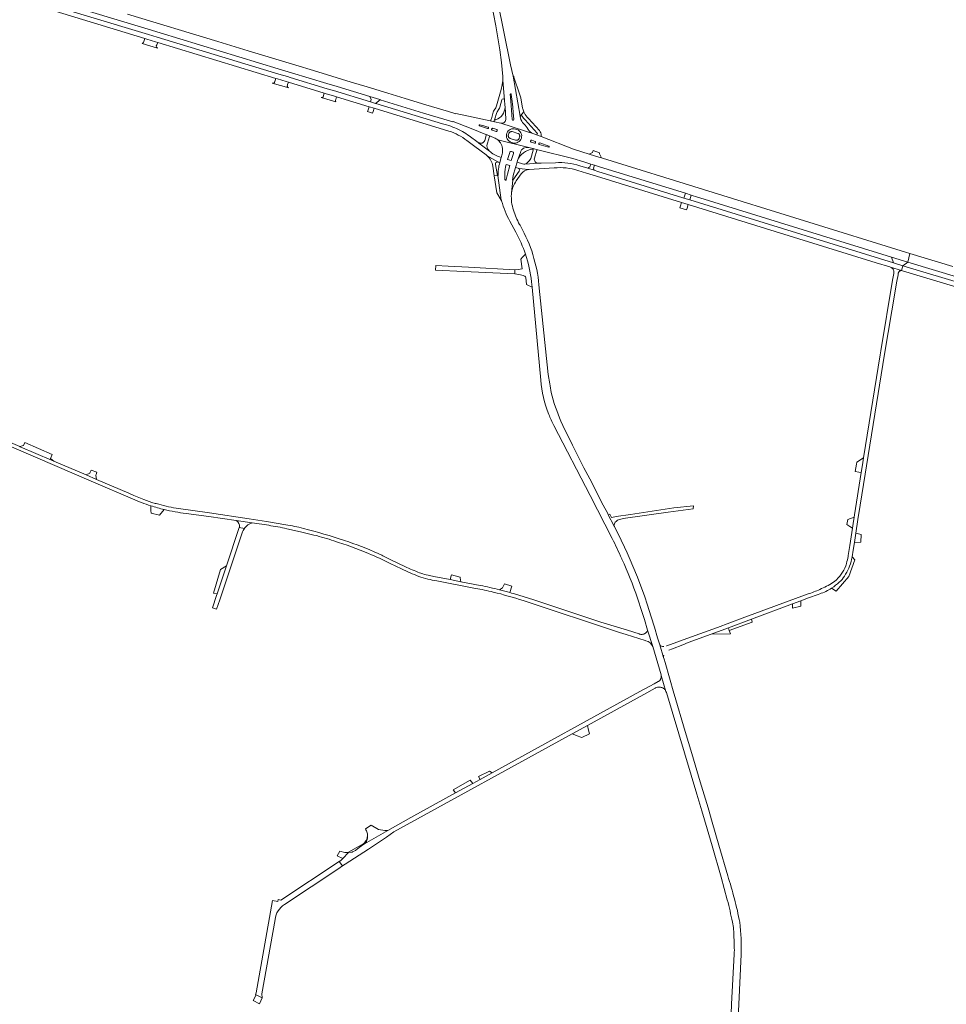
# Model space of a CAD drawing. Header units: metres. Extents: x 166325 to 190320, y 381923 to 404576.
# Tile 443 of 656: x 177336 to 177997, y 389637 to 390339. Entities that reach past the tile are written whole.
import ezdxf

# ---------------------------------------------------------------- set-up
doc = ezdxf.new("R2010")
doc.units = ezdxf.units.M
for name, color, linetype, lineweight in [('B-WE-VH-VERHARDING_ASFALT-GV', 8, 'Continuous', 18), ('B-WE-VH-VERHARDING_BETON-GV', 8, 'Continuous', 18), ('B-WE-VH-VERHARDING_BETONSTRAATSTEEN-GV', 8, 'Continuous', 18), ('B-WE-VH-VERHARDING_FUNDERING_ZAND-GV', 8, 'Continuous', 18), ('B-WE-VH-VERHARDING_HALFVERHARDING-GV', 8, 'Continuous', 18), ('B-WE-VH-VERHARDING_STRAATBAKSTEEN-GV', 8, 'Continuous', 18)]:
    doc.layers.add(name, color=color, linetype=linetype, lineweight=lineweight)

msp = doc.modelspace()

# ---------------------------------------------------------------- linework, layer by layer
at = {"layer": 'B-WE-VH-VERHARDING_ASFALT-GV', "flags": 128}
for points in [[(177606.468, 390667.138), (177613.75, 390631.563), (177639.31, 390506.691), (177652.718, 390443.785), (177653.039, 390442.279), (177672.02, 390352.221), (177675.45, 390335.031), (177678.331, 390317.88), (177679.53, 390308.88), (177680.479, 390298.878), (177680.475, 390295.955), (177681.59, 390282.043), (177681.873, 390278.583), (177681.99, 390277.122), (177682.655, 390268.812)], [(177692.931, 390269.308), (177692.824, 390270.114), (177692.729, 390270.656), (177687.722, 390299.078), (177685.808, 390307.194), (177676.631, 390353.19), (177657.032, 390445.217), (177655.734, 390451.25), (177648.799, 390483.471), (177610.88, 390668.411)], [(177343.717, 390358.091), (177427.379, 390332.67), (177436.108, 390330.017), (177520.183, 390304.471), (177529.662, 390301.591), (177554.972, 390293.9), (177562.261, 390291.686), (177585.633, 390284.584), (177592.626, 390282.457), (177592.925, 390282.365), (177623.935, 390272.858), (177644.818, 390266.492), (177644.914, 390266.807), (177657.86, 390261.692), (177668.341, 390257.551), (177668.498, 390257.491), (177671.531, 390256.308), (177674.363, 390255.207)], [(177640.371, 390264.366), (177637.3, 390265.251), (177589.78, 390279.685), (177589.539, 390279.758), (177586.123, 390280.796), (177559.743, 390288.809), (177555.226, 390290.181), (177528.648, 390298.254), (177526.849, 390298.801), (177520.723, 390300.662), (177433.823, 390327.059), (177427.634, 390328.939), (177340.709, 390355.344)], [(177341.659, 390351.358), (177425.038, 390325.988), (177426.481, 390325.549), (177432.669, 390323.666), (177434.252, 390323.184), (177518.42, 390297.574), (177519.685, 390297.189), (177525.783, 390295.334), (177527.585, 390294.786), (177552.978, 390287.059), (177554.316, 390286.652), (177558.833, 390285.278), (177561.898, 390284.345), (177585.014, 390277.311), (177588.67, 390276.199), (177642.04, 390259.96)], [(177814.8, 390214.27), (177816.123, 390213.857), (177817.907, 390213.336), (177957.775, 390170.074), (177969.273, 390166.43), (177969.33, 390166.413), (177970.89, 390172.684), (177967.719, 390173.645), (177751.45, 390240.65), (177750.913, 390240.816), (177749.026, 390241.401), (177742.053, 390243.561), (177730.898, 390247.017), (177707.678, 390256.056), (177704.387, 390257.349), (177704.055, 390257.477), (177679.025, 390265.63), (177674.615, 390266.596), (177671.315, 390267.298), (177659.303, 390269.91), (177646.915, 390272.603), (177646.847, 390272.374), (177641.792, 390273.892), (177625.597, 390278.756), (177610.791, 390283.252), (177598.399, 390287.014), (177583.559, 390291.52), (177572.367, 390294.919), (177545.454, 390303.09), (177532.828, 390306.924), (177498.785, 390317.261), (177477.129, 390323.836), (177412.61, 390343.426)], [(177681.59, 390282.043), (177680.475, 390295.955), (177679.962, 390293.004), (177679.148, 390289.582), (177675.975, 390277.944), (177675.694, 390277.202), (177675.344, 390276.512), (177674.273, 390274.84)], [(177688.185, 390299.104), (177687.722, 390299.078)], [(177687.722, 390299.078), (177692.729, 390270.656)], [(177688.278, 390298.363), (177688.185, 390299.104)], [(177692.362, 390286.632), (177688.278, 390298.363)], [(177686.493, 390286.148), (177687.076, 390281.179), (177687.497, 390276.916), (177687.841, 390273.198), (177688.189, 390268.194)], [(177693.203, 390283.772), (177692.362, 390286.632)], [(177678.255, 390277.059), (177679.642, 390282.227)], [(177687.144, 390268.116), (177686.422, 390278.131), (177685.973, 390284.065), (177685.792, 390286.069)], [(177694.49, 390276.411), (177693.203, 390283.772)], [(177673.647, 390273.457), (177672.505, 390269.719)], [(177674.278, 390267.208), (177674.75, 390268.733), (177675.912, 390272.575)], [(177677.16, 390274.814), (177677.693, 390275.683)], [(177695.381, 390273.733), (177695.38, 390273.735), (177692.729, 390270.656), (177692.824, 390270.114)], [(177692.729, 390270.656), (177695.38, 390273.735)], [(177694.492, 390276.405), (177694.49, 390276.411)], [(177672.505, 390269.719), (177671.889, 390267.704), (177671.886, 390267.687), (177671.874, 390267.637), (177671.857, 390267.589), (177671.834, 390267.543), (177671.808, 390267.5), (177671.776, 390267.459), (177671.741, 390267.422), (177671.702, 390267.389), (177671.66, 390267.36), (177671.615, 390267.336), (177671.567, 390267.317), (177671.518, 390267.302), (177671.468, 390267.293), (177671.417, 390267.29), (177671.366, 390267.291), (177671.315, 390267.298)], [(177671.315, 390267.298), (177674.615, 390266.596)], [(177679.025, 390265.63), (177704.055, 390257.477), (177701.95, 390258.286)], [(177693.234, 390270.679), (177693.736, 390270.763)], [(177696.365, 390267.894), (177704.991, 390258.407)], [(177706.576, 390260.293), (177698.731, 390268.905), (177697.82, 390269.905)], [(177669.536, 390261.795), (177663.865, 390263.763)], [(177664.089, 390264.425), (177666.973, 390263.62), (177669.855, 390262.822)], [(177672.473, 390261.306), (177672.568, 390261.581)], [(177675.663, 390259.687), (177672.826, 390260.654)], [(177673.234, 390261.895), (177674.762, 390261.483), (177676.103, 390261.138)], [(177676.478, 390260.449), (177676.337, 390260.046)], [(177654.723, 390253.154), (177660.41, 390248.924)], [(177671.556, 390245.071), (177670.887, 390245.596), (177663.434, 390251.444), (177662.946, 390251.827), (177656.481, 390256.597)], [(177662.946, 390251.827), (177663.434, 390251.444)], [(177663.488, 390251.512), (177663.209, 390251.655), (177662.946, 390251.827)], [(177663.434, 390251.444), (177670.887, 390245.596)], [(177668.627, 390256.875), (177667.511, 390253.163), (177667.451, 390253.02), (177667.308, 390252.741), (177667.136, 390252.478), (177666.938, 390252.235), (177666.716, 390252.014), (177666.471, 390251.817), (177666.207, 390251.647), (177665.927, 390251.505), (177665.634, 390251.393), (177665.33, 390251.313), (177665.02, 390251.265), (177664.707, 390251.249), (177664.393, 390251.267), (177664.084, 390251.317), (177663.781, 390251.399), (177663.488, 390251.512)], [(177668.498, 390257.491), (177668.341, 390257.551)], [(177668.341, 390257.551), (177668.392, 390257.524), (177668.439, 390257.491), (177668.483, 390257.454), (177668.523, 390257.413), (177668.558, 390257.368), (177668.589, 390257.319), (177668.614, 390257.268), (177668.633, 390257.214), (177668.647, 390257.158), (177668.655, 390257.101), (177668.657, 390257.044), (177668.653, 390256.987), (177668.643, 390256.93), (177668.627, 390256.875)], [(177671.531, 390256.308), (177668.498, 390257.491)], [(177669.42, 390251.271), (177670.863, 390255.992)], [(177671.487, 390256.323), (177671.531, 390256.308)], [(177698.895, 390248.205), (177676.812, 390253.685)], [(177676.812, 390253.685), (177698.895, 390248.205), (177701.848, 390247.466), (177705.329, 390246.636), (177730.338, 390240.448), (177738.212, 390237.986), (177743.136, 390236.463), (177745.919, 390235.602), (177749.406, 390234.523), (177810.653, 390215.564), (177814.8, 390214.27)], [(177701.058, 390253.418), (177703.436, 390252.635)], [(177704.387, 390257.349), (177707.678, 390256.056), (177707.717, 390256.289), (177707.764, 390256.823)], [(177705.041, 390257.919), (177704.953, 390257.669)], [(177660.41, 390248.924), (177668.456, 390242.94), (177669.208, 390242.333), (177676.852, 390237.918), (177677.101, 390237.863), (177678.26, 390237.5), (177679.17, 390241.187)], [(177686.57, 390214.988), (177686.665, 390215.864), (177687.69, 390224.94), (177687.3, 390225.01), (177687.5, 390226.72), (177687.85, 390228.33), (177689.58, 390234.09), (177690.662, 390237.72), (177691.023, 390238.877), (177692.955, 390244.782)], [(177686.586, 390245.435), (177687.4, 390245.223)], [(177702.191, 390246.909), (177702.19, 390246.521), (177702.19, 390246.338), (177700.375, 390240.392)], [(177705.329, 390246.636), (177701.848, 390247.466)], [(177702.96, 390240.636), (177704.676, 390246.287)], [(177713.151, 390248.556), (177709.651, 390249.522), (177706.387, 390250.443)], [(177676.852, 390237.918), (177669.208, 390242.333)], [(177679.932, 390243.511), (177679.17, 390241.187), (177678.26, 390237.5)], [(177694.539, 390236.485), (177690.662, 390237.72), (177689.58, 390234.09), (177691.427, 390233.549), (177691.885, 390233.322), (177698.678, 390232.539), (177699.151, 390232.584), (177717, 390233.7)], [(177718.075, 390237.42), (177707.816, 390237.069), (177705.997, 390237), (177696.113, 390236.424)], [(177696.113, 390236.424), (177705.997, 390237)], [(177699.544, 390239.06), (177697.475, 390237.146)], [(177673.238, 390234.947), (177674.267, 390227.969), (177676.66, 390228.23), (177675.161, 390236.136)], [(177682.869, 390236.109), (177685.42, 390235.34), (177683.71, 390229.3), (177683.27, 390227.42), (177682.921, 390225.386)], [(177692.212, 390231.282), (177687.69, 390224.94), (177686.665, 390215.864)], [(177698.678, 390232.539), (177691.885, 390233.322)], [(177733.987, 390231.921), (177740.133, 390230.018), (177747.176, 390227.837), (177807.832, 390209.054), (177812.716, 390207.542), (177946.85, 390166.007), (177956.4, 390163.05), (177956.888, 390162.916), (177964.759, 390160.424)], [(177964.759, 390160.424), (177965.88, 390163.88), (177959.1, 390165.991), (177813.761, 390210.916), (177809.603, 390212.201), (177808.876, 390212.426), (177748.283, 390231.155), (177745.693, 390231.956), (177740.996, 390233.408), (177735.36, 390235.15)], [(177677.1, 390228.263), (177676.953, 390228.252), (177679.301, 390210.723), (177679.43, 390210.52), (177679.533, 390210.158)], [(177681.87, 390225.472), (177681.85, 390228.95)], [(177690.007, 390224.387), (177693.628, 390229.503)], [(177685.401, 390195.772), (177689.759, 390187.761)], [(177693.188, 390191.931), (177692.71, 390192.78), (177692.347, 390193.388)], [(178001.567, 390163.391), (177970.89, 390172.684), (177969.33, 390166.413), (178006.399, 390155.172)], [(177929.192, 389954.374), (177929.558, 389956.25), (177930.389, 389960.911), (177931.251, 389966.506), (177932.246, 389973.007), (177933.753, 389982.85), (177935.311, 389993.03), (177952.783, 390100.669), (177958.045, 390131.808), (177961.62, 390152.966), (177962.383, 390157.48), (177962.559, 390158.523), (177962.655, 390158.927), (177962.736, 390159.131), (177962.842, 390159.336), (177962.969, 390159.529), (177963.116, 390159.707), (177963.28, 390159.869), (177963.46, 390160.013), (177963.655, 390160.137), (177963.861, 390160.24), (177964.077, 390160.321), (177964.3, 390160.379), (177964.529, 390160.414), (177964.759, 390160.424), (177956.888, 390162.916), (177957.052, 390162.854), (177957.41, 390162.689), (177957.748, 390162.486), (177958.063, 390162.25), (177958.352, 390161.981), (177958.611, 390161.685), (177958.838, 390161.362), (177959.029, 390161.018), (177959.184, 390160.655), (177959.3, 390160.279), (177959.376, 390159.892), (177959.406, 390159.608), (177959.411, 390159.216), (177959.376, 390158.826), (177959.3, 390158.442), (177958.467, 390153.499), (177949.996, 390103.234), (177949.52, 390100.411), (177937.77, 390026.796), (177936.975, 390021.812), (177936.111, 390016.396), (177931.299, 389986.25), (177931.059, 389984.528), (177930.406, 389979.848), (177929.941, 389976.514), (177927.963, 389964.153), (177926.854, 389957.089), (177926.755, 389956.457)], [(178012.561, 390149.85), (177965.88, 390163.88), (177964.759, 390160.424), (177965.5, 390160.29), (177975.81, 390157.178), (178011.47, 390146.414)], [(177700.885, 390152.394), (177701.257, 390148.482), (177707.562, 390082.251)], [(177713.862, 390079.68), (177712.842, 390086.343), (177706.181, 390150.279)], [(177430.058, 389995.039), (177424.42, 389997.16), (177417.17, 390000.045), (177413.641, 390001.531), (177390.684, 390011.415), (177383.222, 390014.62), (177360.214, 390024.443), (177358.575, 390025.143), (177336.014, 390034.776), (177335.85, 390034.846), (177304.971, 390048.031), (177303.881, 390045.911), (177388.521, 390009.441), (177416.364, 389997.498)], [(177716.852, 390049.928), (177742.659, 390000), (177758.452, 389969.245)], [(177840.867, 389728.623), (177834.436, 389750.451), (177829.728, 389766.949), (177826.843, 389777.057), (177821.325, 389795.672), (177815.154, 389815.784), (177810.455, 389831.583), (177802.555, 389858.291), (177802.369, 389858.921), (177796.258, 389880.695), (177795.483, 389883.155), (177795.081, 389884.433), (177792.361, 389893.306), (177790.825, 389898.318), (177788.528, 389906.019), (177786.322, 389913.243), (177783.46, 389922.31), (177781.766, 389927.676), (177776.435, 389941.678), (177770.537, 389955.696), (177769.112, 389958.975), (177767.202, 389963.042), (177764.821, 389968.11), (177760.061, 389977.71), (177759.691, 389978.43), (177755.682, 389986.227), (177755.283, 389987.004), (177752.096, 389993.088), (177742.434, 390011.806), (177738.311, 390019.762), (177730.06, 390035.944), (177723.327, 390049.818), (177721.898, 390052.928)], [(177525.58, 389979.09), (177511.94, 389981.5), (177499.391, 389983.281), (177471.1, 389987.531), (177447.295, 389990.841)], [(177454.481, 389987.16), (177470.77, 389984.91), (177490.191, 389982.06), (177501.561, 389980.34), (177513.415, 389978.659)], [(177496.097, 389976.468), (177492.469, 389977.125), (177483.343, 389949.83), (177476.601, 389929.665), (177476.221, 389928.53), (177473.267, 389919.759), (177476.291, 389918.883), (177478.481, 389925.38), (177494.551, 389973.223)], [(177501.561, 389980.34), (177490.191, 389982.06)], [(177492.501, 389977.22), (177492.469, 389977.125), (177496.097, 389976.468), (177496.169, 389976.568)], [(177526.425, 389976.219), (177536.09, 389974.052), (177545.723, 389971.749)], [(177610.637, 389949.282), (177601.025, 389953.872), (177594.916, 389956.942)], [(177600.19, 389951.501), (177608.171, 389947.5)], [(177765.303, 389954.805), (177765.448, 389954.489)], [(177622.049, 389944.501), (177621.113, 389944.837)], [(177664.332, 389935.72), (177650.578, 389938.402), (177642.76, 389939.926), (177631.296, 389942.161)], [(177633.421, 389938.94), (177660.954, 389933.689)], [(177787.391, 389892.13), (177783.659, 389903.748), (177783.576, 389903.53), (177783.378, 389903.114), (177783.138, 389902.721), (177782.858, 389902.356), (177782.541, 389902.021), (177782.192, 389901.722), (177781.812, 389901.461), (177781.408, 389901.241), (177780.983, 389901.064), (177780.73, 389900.982), (177780.282, 389900.878), (177779.825, 389900.821), (177779.365, 389900.812), (177778.907, 389900.851), (177778.455, 389900.938), (177778.015, 389901.071), (177777.591, 389901.25), (177769.326, 389903.773), (177750.272, 389909.59), (177732.562, 389915.59), (177702.63, 389925.41), (177688.078, 389929.941), (177686.697, 389930.355), (177685.49, 389930.708)], [(177899.09, 389929.97), (177898.354, 389929.7), (177851.111, 389912.37), (177833.611, 389905.81), (177811.761, 389897.845), (177797.325, 389892.582), (177797.269, 389892.562)], [(177812.715, 389894.939), (177828.993, 389900.988), (177841.481, 389905.629), (177857.753, 389911.676), (177886.964, 389922.532), (177893.072, 389924.801), (177898.595, 389926.854), (177905.423, 389929.391), (177906.475, 389929.782)], [(177694.981, 389924.91), (177763.751, 389902.13), (177768.382, 389900.68), (177781.944, 389896.435), (177782.531, 389896.251)], [(177776.441, 389926.72), (177779.701, 389917.102), (177781.58, 389911.56), (177783.659, 389903.748), (177787.391, 389892.13), (177793.351, 389871.864), (177793.455, 389871.442), (177796.831, 389860.189), (177797.152, 389859.366), (177818.88, 389786.711), (177822.363, 389774.97), (177826.111, 389762.153), (177829.656, 389750.029), (177836.12, 389727.594), (177840.572, 389711.446)], [(177792.361, 389893.306), (177795.081, 389884.433)], [(177798.81, 389889.55), (177801.421, 389890.578), (177808.786, 389893.479), (177812.715, 389894.939)], [(177791.461, 389867.286), (177791.263, 389867.18), (177788.313, 389865.607), (177778.267, 389860.075), (177672.872, 389802.04), (177664.244, 389797.289), (177658.984, 389794.393), (177646.766, 389787.665), (177614.871, 389770.102), (177598.498, 389760.912), (177583.366, 389752.418), (177582.871, 389752.141), (177582.683, 389752.035)], [(177791.836, 389863.26), (177792.406, 389863.239), (177792.875, 389863.177), (177793.432, 389863.047), (177793.972, 389862.861), (177794.49, 389862.619), (177794.979, 389862.324), (177795.435, 389861.98), (177795.853, 389861.589), (177796.227, 389861.158), (177796.554, 389860.689), (177796.831, 389860.189), (177793.455, 389871.442)], [(177572.504, 389745.362), (177570.309, 389745.28), (177566.28, 389741.04), (177564.835, 389739.519), (177563.699, 389738.766), (177566.068, 389735.586), (177567.928, 389736.821), (177584.587, 389747.621), (177597.401, 389756.151), (177602.741, 389759.968), (177729.846, 389829.885), (177740.73, 389835.872), (177780.928, 389857.983), (177789.154, 389862.508), (177789.294, 389862.585), (177789.627, 389862.754), (177790.156, 389862.967), (177790.705, 389863.123), (177791.267, 389863.221), (177791.836, 389863.26)], [(177582.871, 389752.141), (177583.366, 389752.418), (177598.498, 389760.912), (177596.231, 389760.935), (177591.721, 389761.587), (177586.491, 389764.666), (177582.372, 389762.136), (177582.805, 389761.477)], [(177582.805, 389761.477), (177583.17, 389760.777), (177583.462, 389760.044), (177583.678, 389759.286), (177583.816, 389758.509), (177583.875, 389757.722), (177583.854, 389756.934)], [(177562.762, 389733.389), (177566.068, 389735.586), (177563.699, 389738.766), (177522.022, 389711.14), (177520.118, 389711.604), (177519.827, 389710.295), (177516.221, 389710.865), (177504.431, 389645.126), (177504.009, 389643.891), (177504.427, 389643.683), (177508.83, 389641.563), (177508.527, 389644.41), (177517.957, 389697.405)], [(177524.717, 389708.115), (177562.762, 389733.389)], [(177845.561, 389672.63), (177843.644, 389636.915), (177843.62, 389636.471), (177843.554, 389635.235), (177842.813, 389625.135), (177841.99, 389608.916), (177841.639, 389605.705), (177841.379, 389600.787), (177841.047, 389594.489), (177840.367, 389579.947), (177840.367, 389573.443), (177840.828, 389568.319)], [(177846.335, 389586.377), (177850.466, 389672.414)]]:
    msp.add_lwpolyline(points, dxfattribs=at)
at = {"layer": 'B-WE-VH-VERHARDING_ASFALT-GV'}
for points in [[(177679.642, 390282.227, -0.8192658), (177681.59, 390282.043)], [(177674.273, 390274.84, 0.0869535), (177673.647, 390273.457)], [(177675.912, 390272.575, -0.0948433), (177677.16, 390274.814)], [(177677.693, 390275.683, 0.0754601), (177678.255, 390277.059)], [(177695.38, 390273.735, -0.0472016), (177694.492, 390276.405)], [(177697.82, 390269.905, -0.0760887), (177695.381, 390273.733)], [(177674.615, 390266.596, -0.4163791), (177674.278, 390267.208)], [(177688.189, 390268.194, -0.9875577), (177687.144, 390268.116)], [(177692.824, 390270.114, -0.3825168), (177693.234, 390270.679)], [(177695.395, 390265.058, -0.1328093), (177692.931, 390269.308)], [(177693.736, 390270.763, -0.306242), (177694.274, 390270.552)], [(177694.274, 390270.552, 0.0410543), (177696.365, 390267.894)], [(177698.431, 390261.191, 0.0998126), (177695.395, 390265.058)], [(177651.561, 390259.641, 0.052462), (177640.371, 390264.366)], [(177642.04, 390259.96, -0.0924097), (177654.723, 390253.154)], [(177656.481, 390256.597, 0.0248439), (177651.561, 390259.641)], [(177663.865, 390263.763, -0.9791905), (177664.089, 390264.425)], [(177669.855, 390262.822, -1.0252955), (177669.536, 390261.795)], [(177672.568, 390261.581, -0.444702), (177673.234, 390261.895)], [(177676.337, 390260.046, -0.4323678), (177675.663, 390259.687)], [(177701.95, 390258.286, -0.1674845), (177698.431, 390261.191)], [(177704.991, 390258.407, -0.2868138), (177705.041, 390257.919)], [(177707.764, 390256.823, 0.1855482), (177706.576, 390260.293)], [(177670.887, 390245.596, -0.2951546), (177669.42, 390251.271)], [(177670.863, 390255.992, -0.4028128), (177671.487, 390256.323)], [(177674.363, 390255.207, -0.0758405), (177676.812, 390253.685)], [(177676.812, 390253.685, -0.076257), (177678.693, 390251.5)], [(177678.693, 390251.5, -0.2141627), (177679.932, 390243.511)], [(177693.661, 390254.859, -0.4051891), (177687.478, 390251.61)], [(177700.623, 390252.027, -0.4323771), (177700.257, 390252.665)], [(177703.696, 390251.692, -0.3427204), (177703.028, 390251.359)], [(177703.436, 390252.635, -0.4219544), (177703.751, 390251.95)], [(177704.953, 390257.669, -0.3925954), (177704.387, 390257.349)], [(177679.17, 390241.187, -0.102972), (177671.556, 390245.071)], [(177685.345, 390244.766, -0.4344736), (177686.586, 390245.435)], [(177687.4, 390245.223, -0.415434), (177688.051, 390243.955)], [(177701.848, 390247.466, -0.3822734), (177702.191, 390246.909)], [(177704.676, 390246.287, -0.3752285), (177705.329, 390246.636)], [(177669.208, 390242.333, -0.1781724), (177673.238, 390234.947)], [(177697.475, 390237.146, -0.1363819), (177696.113, 390236.424)], [(177700.375, 390240.392, -0.1288227), (177699.544, 390239.06)], [(177705.997, 390237, -0.4982571), (177702.96, 390240.636)], [(177735.36, 390235.15, 0.0926861), (177718.075, 390237.42)], [(177681.85, 390228.95, -0.0842135), (177682.869, 390236.109)], [(177691.885, 390233.322, -0.4102814), (177692.212, 390231.282)], [(177693.628, 390229.503, -0.2099658), (177698.678, 390232.539)], [(177696.113, 390236.424, -0.1175554), (177694.539, 390236.485)], [(177717, 390233.7, -0.0993132), (177733.987, 390231.921)], [(177686.665, 390215.864, -0.1217875), (177690.007, 390224.387)], [(177679.533, 390210.158, 0.0554827), (177685.401, 390195.772)], [(177688.061, 390203.488, -0.0995602), (177686.57, 390214.988)], [(177692.347, 390193.388, -0.0647692), (177688.061, 390203.488)], [(177706.181, 390150.279, 0.1057128), (177693.188, 390191.931)], [(177689.759, 390187.761, -0.0441595), (177696.54, 390172.153)], [(177707.562, 390082.251, 0.0761759), (177713.222, 390057.805)], [(177714.988, 390073.532, -0.0195192), (177713.862, 390079.68)], [(177721.898, 390052.928, -0.0446436), (177714.988, 390073.532)], [(177713.222, 390057.805, 0.0261554), (177716.852, 390049.928)], [(177416.364, 389997.498, 0.0265636), (177429.285, 389992.589)], [(177429.285, 389992.589, 0.0185797), (177438.806, 389989.932)], [(177433.229, 389994.131, -0.0144921), (177430.058, 389995.039)], [(177447.295, 389990.841, -0.0166243), (177433.229, 389994.131)], [(177438.806, 389989.932, 0.0299828), (177454.481, 389987.16)], [(177490.191, 389982.06, -0.3029181), (177492.501, 389977.22)], [(177496.169, 389976.568, -0.16543), (177501.561, 389980.34)], [(177513.415, 389978.659, -0.0158251), (177526.425, 389976.219)], [(177538.129, 389976.501, 0.021581), (177525.58, 389979.09)], [(177494.551, 389973.223, -0.0887267), (177496.097, 389976.468)], [(177567.435, 389967.911, 0.0144654), (177538.129, 389976.501)], [(177545.723, 389971.749, -0.0208793), (177559.985, 389967.499)], [(177559.985, 389967.499, -0.021416), (177584.695, 389958.558)], [(177591.536, 389958.501, 0.0262264), (177567.435, 389967.911)], [(177758.452, 389969.245, -0.0101869), (177765.303, 389954.805)], [(177584.695, 389958.558, -0.0122199), (177600.19, 389951.501)], [(177594.916, 389956.942, 0.0038466), (177591.536, 389958.501)], [(177926.755, 389956.457, -0.0179693), (177925.604, 389951.5)], [(177621.113, 389944.837, -0.026227), (177610.637, 389949.282)], [(177765.448, 389954.489, -0.0261704), (177776.441, 389926.72)], [(177925.08, 389949.659, -0.0748367), (177921.889, 389943.879)], [(177925.604, 389951.5, -0.0064588), (177925.08, 389949.659)], [(177608.171, 389947.5, 0.0130148), (177620.474, 389942.22)], [(177620.474, 389942.22, 0.0392425), (177633.421, 389938.94)], [(177627.065, 389942.999, -0.0263417), (177622.049, 389944.501)], [(177631.296, 389942.161, -0.0217793), (177627.065, 389942.999)], [(177921.889, 389943.879, -0.0549038), (177917.049, 389938.629)], [(177920.472, 389938.146, 0.0706634), (177924.059, 389942.315)], [(177678.18, 389932.691, 0.0160917), (177664.332, 389935.72)], [(177917.049, 389938.629, -0.0534269), (177907.66, 389933.469)], [(177915.005, 389933.842, 0.047182), (177920.472, 389938.146)], [(177660.954, 389933.689, -0.0136148), (177673.584, 389931.029)], [(177673.584, 389931.029, -0.0202263), (177694.981, 389924.91)], [(177685.49, 389930.708, 0.0086498), (177678.18, 389932.691)], [(177907.66, 389933.469, -0.0332408), (177899.09, 389929.97)], [(177906.475, 389929.782, 0.0642061), (177915.005, 389933.842)], [(177782.531, 389896.251, -0.2573287), (177787.391, 389892.13)], [(177795.232, 389892.098, -0.2237241), (177792.361, 389893.306)], [(177795.081, 389884.433, -0.1454692), (177795.232, 389885.911)], [(177793.455, 389871.442, -0.3271897), (177791.461, 389867.286)], [(177573.269, 389745.571, -0.1636812), (177572.504, 389745.362)], [(177576.492, 389747.676, -0.0488801), (177575.227, 389746.71)], [(177582.683, 389752.035, 0.0322109), (177576.492, 389747.676)], [(177845.62, 389712.182, 0.0147923), (177840.867, 389728.623)], [(177840.572, 389711.446, -0.0103877), (177844.271, 389695.549)], [(177849.426, 389695.383, 0.0242944), (177845.62, 389712.182)], [(177517.957, 389697.405, -0.2286076), (177524.717, 389708.115)], [(177844.271, 389695.549, -0.0232582), (177845.048, 389690.347)], [(177845.048, 389690.347, -0.0262475), (177845.339, 389684.441)], [(177850.466, 389672.414, 0.0345665), (177849.426, 389695.383)], [(177845.339, 389684.441, -0.0181203), (177845.561, 389672.63)]]:
    msp.add_lwpolyline(points, format="xyb", dxfattribs=at)
at = {"layer": 'B-WE-VH-VERHARDING_ASFALT-GV', "flags": 128}
for points in [[(177676.953, 390228.252), (177676.66, 390228.23), (177674.267, 390227.969), (177676.06, 390215.81), (177679.301, 390210.723)], [(177483.343, 389949.83), (177478.945, 389947.193), (177473.979, 389930.275), (177476.601, 389929.665)]]:
    msp.add_lwpolyline(points, close=True, dxfattribs=at)
at = {"layer": 'B-WE-VH-VERHARDING_BETON-GV', "flags": 128}
for points in [[(177666.973, 390263.62), (177664.089, 390264.425)], [(177669.855, 390262.822), (177666.973, 390263.62)], [(177700.404, 390253.094), (177700.257, 390252.665)], [(177700.623, 390252.027), (177701.653, 390251.752), (177703.028, 390251.359)], [(177703.696, 390251.692), (177703.751, 390251.95)], [(177713.365, 390249.234), (177706.737, 390251.499)]]:
    msp.add_lwpolyline(points, dxfattribs=at)
at = {"layer": 'B-WE-VH-VERHARDING_BETON-GV'}
for points in [[(177672.473, 390261.306, 0.4188368), (177672.826, 390260.654)], [(177676.478, 390260.449, 0.3850844), (177676.103, 390261.138)], [(177701.058, 390253.418, 0.4828458), (177700.404, 390253.094)], [(177706.737, 390251.499, 0.9641835), (177706.387, 390250.443)], [(177713.151, 390248.556, 0.9884231), (177713.365, 390249.234)]]:
    msp.add_lwpolyline(points, format="xyb", dxfattribs=at)
at = {"layer": 'B-WE-VH-VERHARDING_BETON-GV', "flags": 128}
for points in [[(177689.084, 390160.965), (177656.01, 390162.906), (177641.488, 390163.667), (177632.568, 390164.105), (177632.333, 390160.822), (177652.652, 390159.676), (177689.055, 390158.121)], [(177339.412, 390037.806), (177338.432, 390035.544), (177335.85, 390034.846), (177336.014, 390034.776), (177358.575, 390025.143), (177360.214, 390024.443), (177357.885, 390026.227), (177359.021, 390029.306)], [(177508.83, 389641.563), (177504.427, 389643.683), (177502.335, 389639.484), (177506.779, 389637.296)]]:
    msp.add_lwpolyline(points, close=True, dxfattribs=at)
at = {"layer": 'B-WE-VH-VERHARDING_BETONSTRAATSTEEN-GV', "flags": 128}
for points in [[(177434.252, 390323.184), (177432.669, 390323.666), (177426.481, 390325.549), (177425.038, 390325.988), (177424.381, 390323.833), (177424.275, 390323.559), (177424.15, 390323.234), (177424.048, 390323.032), (177423.861, 390322.818), (177423.667, 390322.686), (177423.399, 390322.59), (177423.115, 390322.573), (177434.065, 390319.211), (177433.772, 390319.405), (177433.531, 390319.661), (177433.433, 390319.808), (177433.291, 390320.134), (177433.225, 390320.483), (177433.239, 390320.838), (177433.27, 390320.991), (177433.401, 390321.316), (177433.585, 390321.583)], [(177527.585, 390294.786), (177525.783, 390295.334), (177519.685, 390297.189), (177518.42, 390297.574), (177517.763, 390295.289), (177517.725, 390295.171), (177517.668, 390295.035), (177517.478, 390294.724), (177517.226, 390294.462), (177516.9, 390294.25), (177516.558, 390294.125), (177516.197, 390294.078), (177515.834, 390294.11), (177527.775, 390290.76), (177527.681, 390290.791), (177527.373, 390290.948), (177527.11, 390291.171), (177526.904, 390291.449), (177526.768, 390291.767), (177526.708, 390292.1), (177526.826, 390292.684), (177526.907, 390293.089)], [(177561.898, 390284.345), (177558.833, 390285.278), (177554.316, 390286.652), (177552.978, 390287.059), (177552.498, 390285.366), (177552.436, 390284.759), (177552.303, 390284.461), (177552.101, 390284.204), (177551.844, 390284.004), (177551.551, 390283.873), (177551.228, 390283.815), (177550.902, 390283.837), (177561.398, 390280.872), (177561.028, 390281.489), (177561.138, 390282.119), (177561.226, 390282.439)], [(177585.633, 390284.584), (177586.506, 390282.611), (177586.123, 390280.796), (177589.539, 390279.758), (177592.925, 390282.365), (177592.626, 390282.457)], [(177588.67, 390276.199), (177585.014, 390277.311), (177584.296, 390275.056), (177583.904, 390273.824), (177587.561, 390272.713), (177587.975, 390274.014)], [(177749.304, 390243.615), (177749.465, 390244.54), (177744.844, 390246.125), (177744.377, 390244.564), (177742.053, 390243.561), (177749.026, 390241.401), (177750.913, 390240.816)], [(177745.919, 390235.602), (177743.136, 390236.463), (177742.425, 390234.428), (177740.996, 390233.408), (177745.693, 390231.956), (177745.12, 390233.436)], [(177812.716, 390207.542), (177807.832, 390209.054), (177807.07, 390206.591), (177806.871, 390205.95), (177806.659, 390205.266), (177811.543, 390203.753), (177811.678, 390204.189), (177811.946, 390205.054)], [(177809.603, 390212.201), (177813.761, 390210.916), (177814.8, 390214.27), (177810.653, 390215.564)], [(177957.775, 390170.074), (177959.1, 390165.991), (177965.88, 390163.88), (177969.273, 390166.43)], [(177932.904, 390023.631), (177932.687, 390022.257), (177931.853, 390016.983), (177934.354, 390016.638), (177936.111, 390016.396), (177936.975, 390021.812), (177937.77, 390026.796)], [(177390.316, 390014.948), (177390.85, 390016.567), (177386.897, 390017.932), (177386.149, 390016.592), (177385.767, 390015.909), (177383.222, 390014.62), (177390.684, 390011.415), (177390.189, 390014.564)], [(177931.059, 389984.528), (177926.46, 389982.892), (177925.736, 389979.299), (177928.071, 389977.753), (177929.941, 389976.514), (177930.406, 389979.848)], [(177935.96, 389972.08), (177932.246, 389973.007), (177931.251, 389966.506), (177935.739, 389966.755)], [(177841.844, 389903.704), (177841.481, 389905.629), (177828.993, 389900.988), (177842.923, 389901.121)], [(177741.604, 389832.481), (177740.73, 389835.872), (177729.846, 389829.885), (177734.273, 389828.15), (177735.47, 389827.681), (177736.699, 389827.199), (177742.285, 389829.842)], [(177562.331, 389742.904), (177566.28, 389741.04), (177570.309, 389745.28), (177567.71, 389745.258), (177564.23, 389746.137)]]:
    msp.add_lwpolyline(points, close=True, dxfattribs=at)
at = {"layer": 'B-WE-VH-VERHARDING_BETONSTRAATSTEEN-GV'}
for points in [[(177686.493, 390286.148, 1.01127), (177685.792, 390286.069)], [(177681.99, 390277.122, -0.3203841), (177675.427, 390268.1)], [(177675.427, 390268.1, -0.6030915), (177674.75, 390268.733)], [(177679.025, 390265.63, 0.4903145), (177682.655, 390268.812)], [(177683.311, 390258.479, 0.4308221), (177686.52, 390251.898)], [(177689.389, 390261.429, 0.4054017), (177683.311, 390258.479)], [(177693.661, 390254.859, 0.4205826), (177690.347, 390261.141)], [(177691.023, 390238.877, -0.3007187), (177701.614, 390246.968)], [(177698.895, 390248.205, 0.3961319), (177692.955, 390244.782)], [(177701.614, 390246.968, -0.3780816), (177702.19, 390246.521)], [(177676.852, 390237.918, 0.5122402), (177675.161, 390236.136)], [(177677.1, 390228.263, -0.0779552), (177678.26, 390237.5)], [(177681.87, 390225.472, 0.9134504), (177682.921, 390225.386)], [(177700.885, 390152.394, 0.0525892), (177696.54, 390172.153)], [(177694.834, 390156.891, -0.2189992), (177696.916, 390155.393)], [(177929.192, 389954.374, -0.0972629), (177924.059, 389942.315)]]:
    msp.add_lwpolyline(points, format="xyb", dxfattribs=at)
at = {"layer": 'B-WE-VH-VERHARDING_BETONSTRAATSTEEN-GV', "flags": 128}
for points in [[(177687.497, 390276.916), (177687.076, 390281.179), (177686.493, 390286.148)], [(177682.655, 390268.812), (177681.99, 390277.122)], [(177688.189, 390268.194), (177687.841, 390273.198), (177687.497, 390276.916)], [(177674.75, 390268.733), (177674.278, 390267.208)], [(177674.615, 390266.596), (177679.025, 390265.63)], [(177689.573, 390253.543), (177685.774, 390254.709), (177685.65, 390254.748), (177685.457, 390254.826), (177685.273, 390254.925), (177685.101, 390255.042), (177684.941, 390255.177), (177684.797, 390255.328), (177684.669, 390255.492), (177684.559, 390255.67), (177684.468, 390255.858), (177684.397, 390256.054), (177684.348, 390256.257), (177684.319, 390256.463), (177684.313, 390256.672), (177684.328, 390256.88), (177684.365, 390257.086), (177684.423, 390257.286), (177684.738, 390258.211), (177684.758, 390258.268), (177684.839, 390258.464), (177684.941, 390258.65), (177685.061, 390258.824), (177685.199, 390258.985), (177685.354, 390259.13), (177685.522, 390259.259), (177685.703, 390259.369), (177685.895, 390259.459), (177686.094, 390259.53), (177686.301, 390259.578), (177686.511, 390259.606), (177686.723, 390259.61), (177686.934, 390259.593), (177687.142, 390259.554), (177691.123, 390258.313)], [(177690.347, 390261.141), (177689.389, 390261.429)], [(177691.123, 390258.313), (177691.156, 390258.303)], [(177691.156, 390258.303), (177691.35, 390258.23), (177691.535, 390258.136), (177691.71, 390258.025), (177691.871, 390257.895), (177692.019, 390257.749), (177692.15, 390257.589), (177692.264, 390257.416), (177692.359, 390257.232), (177692.434, 390257.039), (177692.489, 390256.839), (177692.523, 390256.634), (177692.535, 390256.427), (177692.525, 390256.22), (177692.494, 390256.015), (177692.441, 390255.815)], [(177686.52, 390251.898), (177687.478, 390251.61)], [(177692.441, 390255.815), (177692.144, 390254.85), (177692.122, 390254.784), (177692.044, 390254.589), (177691.945, 390254.404), (177691.828, 390254.23), (177691.692, 390254.07), (177691.541, 390253.924), (177691.376, 390253.795), (177691.198, 390253.684), (177691.009, 390253.592), (177690.812, 390253.52), (177690.608, 390253.47), (177690.4, 390253.441), (177690.191, 390253.434), (177689.981, 390253.448), (177689.775, 390253.485), (177689.573, 390253.543)], [(177685.345, 390244.766), (177683.838, 390239.754), (177686.458, 390238.988), (177688.051, 390243.955)], [(177692.955, 390244.782), (177691.023, 390238.877)], [(177701.848, 390247.466), (177698.895, 390248.205)], [(177702.19, 390246.521), (177702.191, 390246.909)], [(177678.26, 390237.5), (177677.101, 390237.863), (177676.852, 390237.918)], [(177675.161, 390236.136), (177676.66, 390228.23), (177676.953, 390228.252), (177677.1, 390228.263)], [(177685.42, 390235.34), (177682.869, 390236.109)], [(177682.921, 390225.386), (177683.27, 390227.42), (177683.71, 390229.3), (177685.42, 390235.34)], [(177691.885, 390233.322), (177691.427, 390233.549), (177689.58, 390234.09), (177687.85, 390228.33), (177687.5, 390226.72), (177687.3, 390225.01), (177687.69, 390224.94), (177692.212, 390231.282)], [(177696.54, 390172.153), (177694.437, 390169.931), (177693.211, 390168.635), (177694.262, 390161.772), (177691.341, 390161.117), (177689.084, 390160.965), (177689.055, 390158.121), (177693.059, 390157.422), (177694.834, 390156.891)], [(177696.916, 390155.393), (177697.338, 390150.44), (177698.276, 390149.971), (177701.257, 390148.482), (177700.885, 390152.394)], [(177429.285, 389992.589), (177429.454, 389989.28), (177429.552, 389987.372), (177435.556, 389985.856), (177438.806, 389989.932)], [(177927.169, 389942.096), (177931.507, 389953.955), (177929.558, 389956.25), (177929.192, 389954.374)], [(177915.005, 389933.842), (177918.307, 389931.706), (177927.169, 389942.096)]]:
    msp.add_lwpolyline(points, dxfattribs=at)
at = {"layer": 'B-WE-VH-VERHARDING_FUNDERING_ZAND-GV', "flags": 128}
for points in [[(177686.79, 389935.193), (177681.609, 389936.808), (177680.127, 389934.034), (177678.18, 389932.691)], [(177685.49, 389930.708), (177686.79, 389935.193)]]:
    msp.add_lwpolyline(points, dxfattribs=at)
at = {"layer": 'B-WE-VH-VERHARDING_HALFVERHARDING-GV', "flags": 128}
for points in [[(177816.532, 389992.497), (177802.404, 389991.15), (177771.462, 389986.491), (177761.253, 389984.956), (177760.359, 389984.759), (177757.948, 389984.229), (177756.663, 389986.731), (177755.682, 389986.227), (177759.691, 389978.43), (177760.516, 389980.863), (177761.214, 389981.443), (177762.269, 389982.319), (177766.353, 389983.415), (177798.305, 389987.973), (177816.125, 389990.483)], [(177650.114, 389941.224), (177650.037, 389941.689), (177643.787, 389943.297), (177643.604, 389942.697), (177642.76, 389939.926), (177650.578, 389938.402)], [(177672.872, 389802.04), (177670.964, 389803.355), (177662.993, 389799.327), (177664.244, 389797.289)], [(177658.984, 389794.393), (177657.196, 389796.758), (177645.069, 389789.961), (177646.766, 389787.665)]]:
    msp.add_lwpolyline(points, close=True, dxfattribs=at)
at = {"layer": 'B-WE-VH-VERHARDING_STRAATBAKSTEEN-GV', "flags": 128}
for points in [[(177893.072, 389924.801), (177886.964, 389922.532), (177887.093, 389919.529), (177893.072, 389920.929)], [(177858.289, 389909.598), (177857.753, 389911.676), (177841.481, 389905.629), (177841.844, 389903.704)]]:
    msp.add_lwpolyline(points, close=True, dxfattribs=at)
for points in [[(177583.083, 389754.11), (177582.7, 389753.42), (177582.249, 389752.772), (177581.736, 389752.174), (177581.196, 389751.657), (177570.414, 389745.391), (177570.309, 389745.28), (177572.504, 389745.362)], [(177583.854, 389756.934), (177583.753, 389756.151), (177583.573, 389755.383), (177583.393, 389754.835), (177583.083, 389754.11)], [(177573.269, 389745.571), (177575.227, 389746.71)], [(177582.683, 389752.035), (177582.871, 389752.141)]]:
    msp.add_lwpolyline(points, dxfattribs=at)
at = {"layer": 'B-WE-VH-VERHARDING_STRAATBAKSTEEN-GV'}
msp.add_lwpolyline([(177582.871, 389752.141, 0.1028538), (177583.854, 389756.934)], format="xyb", dxfattribs=at)

doc.saveas('drawing.dxf')
